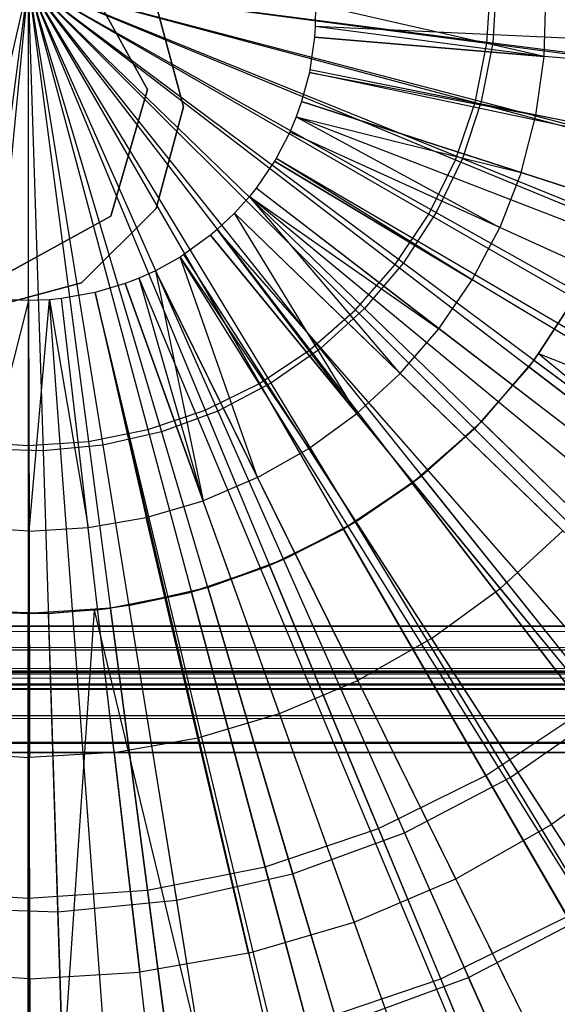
# Model space of a CAD drawing. Extents: x 0.2 to 40.1, y -6.7 to 6.7.
# Tile 462 of 516: x 35.095 to 35.431, y -3.985 to -3.371. Entities that reach past the tile are written whole.
import ezdxf

# ---------------------------------------------------------------- set-up
doc = ezdxf.new("R2010")
doc.units = 0
doc.header["$MEASUREMENT"] = 0
doc.layers.get('0').update_dxf_attribs({"color": 13, "linetype": 'CONTINUOUS'})

# ---------------------------------------------------------------- blocks, each defined once
blk = doc.blocks.new('SNOWBALL_XIV_PM3_STL')
at = {"color": 0}
for p, q in [((35.17509, -3.41457, 12.12876), (35.13546, -3.34261, 12.12876)), ((35.13546, -3.34261, 50.87138), (35.17509, -3.41457, 50.87138)), ((35.17509, -3.41457, 12.12876), (35.13546, -3.34261, 12.12876)), ((35.13546, -3.34261, 50.87138), (35.17509, -3.41457, 50.87138)), ((35.10075, -3.34793, 7.46605), (35.03578, -3.6326, 7.48417)), ((35.10075, -3.34793, 7.46605), (35.03578, -3.6326, 7.48417)), ((35.10075, -3.34793, 7.50542), (35.0631, -3.63391, 7.5373)), ((35.10075, -3.34793, 7.50542), (35.0631, -3.63391, 7.5373)), ((35.10075, -3.34793, 7.46605), (35.07271, -3.63857, 7.48417)), ((35.10075, -3.34793, 7.46605), (35.07271, -3.63857, 7.48417)), ((35.10075, -3.34793, 7.50542), (35.21114, -3.61442, 7.5373)), ((35.10075, -3.34793, 7.50542), (35.24498, -3.59773, 7.5373)), ((35.10075, -3.34793, 7.50542), (35.24498, -3.59773, 7.5373)), ((35.10075, -3.34793, 7.50542), (35.27635, -3.57677, 7.5373)), ((35.10075, -3.34793, 7.50542), (35.17541, -3.62655, 7.5373)), ((35.10075, -3.34793, 7.50542), (35.21114, -3.61442, 7.5373)), ((35.10075, -3.34793, 7.50542), (35.1384, -3.63391, 7.5373)), ((35.10075, -3.34793, 7.50542), (35.17541, -3.62655, 7.5373)), ((35.10075, -3.34793, 7.50542), (35.10075, -3.63637, 7.5373)), ((35.10075, -3.34793, 7.50542), (35.1384, -3.63391, 7.5373)), ((35.10075, -3.34793, 7.50542), (35.10075, -3.63637, 7.5373)), ((35.10075, -3.34793, 7.50542), (35.38673, -3.38558, 7.5373)), ((35.10075, -3.34793, 7.50542), (35.37937, -3.42258, 7.5373)), ((35.10075, -3.34793, 7.50542), (35.38673, -3.38558, 7.5373)), ((35.10075, -3.34793, 7.50542), (35.36724, -3.45831, 7.5373)), ((35.10075, -3.34793, 7.50542), (35.37937, -3.42258, 7.5373)), ((35.10075, -3.34793, 7.50542), (35.35056, -3.49215, 7.5373)), ((35.10075, -3.34793, 7.50542), (35.36724, -3.45831, 7.5373)), ((35.10075, -3.34793, 7.50542), (35.32959, -3.52352, 7.5373)), ((35.10075, -3.34793, 7.50542), (35.35056, -3.49215, 7.5373)), ((35.10075, -3.34793, 7.50542), (35.30472, -3.55189, 7.5373)), ((35.10075, -3.34793, 7.50542), (35.32959, -3.52352, 7.5373)), ((35.10075, -3.34793, 7.50542), (35.27635, -3.57677, 7.5373)), ((35.10075, -3.34793, 7.50542), (35.30472, -3.55189, 7.5373)), ((35.10075, -3.34793, 7.46605), (35.37141, -3.4575, 7.48417)), ((35.10075, -3.34793, 7.46605), (35.3832, -3.42199, 7.48417)), ((35.10075, -3.34793, 7.46605), (35.35517, -3.49121, 7.48417)), ((35.10075, -3.34793, 7.46605), (35.37141, -3.4575, 7.48417)), ((35.10075, -3.34793, 7.46605), (35.3832, -3.42199, 7.48417)), ((35.10075, -3.34793, 7.46605), (35.39035, -3.38527, 7.48417)), ((35.10075, -3.34793, 7.46605), (35.39035, -3.38527, 7.48417)), ((35.10075, -3.34793, 7.46605), (35.11011, -3.63977, 7.48417)), ((35.10075, -3.34793, 7.46605), (35.14735, -3.63618, 7.48417)), ((35.10075, -3.34793, 7.46605), (35.11011, -3.63977, 7.48417)), ((35.10075, -3.34793, 7.46605), (35.14735, -3.63618, 7.48417)), ((35.10075, -3.34793, 7.46605), (35.18383, -3.62785, 7.48417)), ((35.10075, -3.34793, 7.46605), (35.18383, -3.62785, 7.48417)), ((35.10075, -3.34793, 7.46605), (35.21895, -3.61493, 7.48417)), ((35.10075, -3.34793, 7.46605), (35.28281, -3.57622, 7.48417)), ((35.10075, -3.34793, 7.46605), (35.31051, -3.55106, 7.48417)), ((35.10075, -3.34793, 7.46605), (35.31051, -3.55106, 7.48417)), ((35.10075, -3.34793, 7.46605), (35.33476, -3.52257, 7.48417)), ((35.10075, -3.34793, 7.46605), (35.33476, -3.52257, 7.48417)), ((35.10075, -3.34793, 7.46605), (35.35517, -3.49121, 7.48417)), ((35.10075, -3.34793, 7.46605), (35.25212, -3.59762, 7.48417)), ((35.10075, -3.34793, 7.46605), (35.28281, -3.57622, 7.48417)), ((35.10075, -3.34793, 7.46605), (35.21895, -3.61493, 7.48417)), ((35.10075, -3.34793, 7.46605), (35.25212, -3.59762, 7.48417)), ((35.38673, -3.38558, 7.5373), (35.3892, -3.34793, 7.5373)), ((35.38673, -3.38558, 7.5373), (35.3892, -3.34793, 7.5373)), ((35.39275, -3.34793, 7.48417), (35.39035, -3.38527, 7.48417)), ((35.39275, -3.34793, 7.48417), (35.39035, -3.38527, 7.48417)), ((35.4225, -3.39399, 12.2347), (35.4235, -3.35714, 12.2347)), ((35.4225, -3.39399, 12.2347), (35.4235, -3.35714, 12.2347)), ((35.19749, -3.4252, 50.87138), (35.18051, -3.36181, 50.87138)), ((35.18051, -3.36181, 50.91075), (35.19749, -3.4252, 50.91075)), ((35.18051, -3.36181, 50.91075), (35.19749, -3.4252, 50.91075)), ((35.19749, -3.4252, 50.87138), (35.18051, -3.36181, 50.87138)), ((35.2798, -3.36149, 12.26116), (35.27969, -3.37526, 12.26116)), ((35.2798, -3.36149, 12.26116), (35.27969, -3.37526, 12.26116)), ((35.4225, -3.39399, 12.2347), (35.2798, -3.36149, 12.26116)), ((35.4225, -3.39399, 12.2347), (35.2798, -3.36149, 12.26116)), ((35.27969, -3.37526, 12.26116), (35.27926, -3.38193, 12.26116)), ((35.27969, -3.37526, 12.26116), (35.27926, -3.38193, 12.26116)), ((35.4225, -3.39399, 12.2347), (35.27969, -3.37526, 12.26116)), ((35.4225, -3.39399, 12.2347), (35.27969, -3.37526, 12.26116)), ((35.98561, -3.4082, 12.04462), (35.27969, -3.37526, 12.26116)), ((35.98561, -3.4082, 12.04462), (35.27969, -3.37526, 12.26116)), ((35.27926, -3.38193, 12.26116), (35.27638, -3.40218, 12.26116)), ((35.27926, -3.38193, 12.26116), (35.27638, -3.40218, 12.26116)), ((35.27926, -3.38193, 12.26116), (35.4225, -3.39399, 12.2347)), ((35.27926, -3.38193, 12.26116), (35.4225, -3.39399, 12.2347)), ((35.98346, -3.44121, 12.04462), (35.27926, -3.38193, 12.26116)), ((35.98346, -3.44121, 12.04462), (35.27926, -3.38193, 12.26116)), ((35.37937, -3.42258, 7.5373), (35.38673, -3.38558, 7.5373)), ((35.37937, -3.42258, 7.5373), (35.38673, -3.38558, 7.5373)), ((35.39035, -3.38527, 7.48417), (35.3832, -3.42199, 7.48417)), ((35.39035, -3.38527, 7.48417), (35.3832, -3.42199, 7.48417)), ((35.38673, -3.38558, 7.5373), (35.66654, -3.42241, 7.6049)), ((35.38673, -3.38558, 7.5373), (35.66654, -3.42241, 7.6049)), ((35.39035, -3.38527, 7.48417), (35.67551, -3.42203, 7.53824)), ((35.39035, -3.38527, 7.48417), (35.67551, -3.42203, 7.53824)), ((35.41732, -3.43049, 12.2347), (35.4225, -3.39399, 12.2347)), ((35.41732, -3.43049, 12.2347), (35.4225, -3.39399, 12.2347)), ((35.56307, -3.40582, 12.20049), (35.4225, -3.39399, 12.2347)), ((35.56307, -3.40582, 12.20049), (35.4225, -3.39399, 12.2347)), ((35.27603, -3.40385, 12.26116), (35.27121, -3.42197, 12.26116)), ((35.27603, -3.40385, 12.26116), (35.27121, -3.42197, 12.26116)), ((35.27638, -3.40218, 12.26116), (35.27603, -3.40385, 12.26116)), ((35.27638, -3.40218, 12.26116), (35.27603, -3.40385, 12.26116)), ((35.27603, -3.40385, 12.26116), (35.41732, -3.43049, 12.2347)), ((35.27603, -3.40385, 12.26116), (35.41732, -3.43049, 12.2347)), ((35.96753, -3.54961, 12.04462), (35.27603, -3.40385, 12.26116)), ((35.96753, -3.54961, 12.04462), (35.27603, -3.40385, 12.26116)), ((35.41732, -3.43049, 12.2347), (35.27638, -3.40218, 12.26116)), ((35.41732, -3.43049, 12.2347), (35.27638, -3.40218, 12.26116)), ((35.96923, -3.54135, 12.04462), (35.27638, -3.40218, 12.26116)), ((35.96923, -3.54135, 12.04462), (35.27638, -3.40218, 12.26116)), ((35.15223, -3.49348, 12.12876), (35.17509, -3.41457, 12.12876)), ((35.17509, -3.41457, 50.87138), (35.15223, -3.49348, 50.87138)), ((35.15223, -3.49348, 12.12876), (35.17509, -3.41457, 12.12876)), ((35.17509, -3.41457, 50.87138), (35.15223, -3.49348, 50.87138)), ((35.17509, -3.41457, 50.87138), (35.17509, -3.41457, 12.12876)), ((35.17509, -3.41457, 50.87138), (35.17509, -3.41457, 12.12876)), ((35.18051, -3.48858, 50.87138), (35.19749, -3.4252, 50.87138)), ((35.19749, -3.4252, 50.91075), (35.18051, -3.48858, 50.91075)), ((35.19749, -3.4252, 50.91075), (35.18051, -3.48858, 50.91075)), ((35.18051, -3.48858, 50.87138), (35.19749, -3.4252, 50.87138)), ((35.19749, -3.4252, 50.87138), (35.19749, -3.4252, 50.91075)), ((35.19749, -3.4252, 50.87138), (35.19749, -3.4252, 50.91075)), ((35.27121, -3.42197, 12.26116), (35.26784, -3.43149, 12.26116)), ((35.27121, -3.42197, 12.26116), (35.26784, -3.43149, 12.26116)), ((35.27121, -3.42197, 12.26116), (35.40801, -3.46616, 12.2347)), ((35.27121, -3.42197, 12.26116), (35.40801, -3.46616, 12.2347)), ((35.94369, -3.63921, 12.04462), (35.27121, -3.42197, 12.26116)), ((35.94369, -3.63921, 12.04462), (35.27121, -3.42197, 12.26116)), ((35.36724, -3.45831, 7.5373), (35.37937, -3.42258, 7.5373)), ((35.36724, -3.45831, 7.5373), (35.37937, -3.42258, 7.5373)), ((35.3832, -3.42199, 7.48417), (35.37141, -3.4575, 7.48417)), ((35.3832, -3.42199, 7.48417), (35.37141, -3.4575, 7.48417)), ((35.37937, -3.42258, 7.5373), (35.65198, -3.49563, 7.6049)), ((35.37937, -3.42258, 7.5373), (35.65198, -3.49563, 7.6049)), ((35.3832, -3.42199, 7.48417), (35.66131, -3.49492, 7.53824)), ((35.3832, -3.42199, 7.48417), (35.66131, -3.49492, 7.53824)), ((35.26784, -3.43149, 12.26116), (35.26382, -3.44104, 12.26116)), ((35.26784, -3.43149, 12.26116), (35.26382, -3.44104, 12.26116)), ((35.26784, -3.43149, 12.26116), (35.40801, -3.46616, 12.2347)), ((35.26784, -3.43149, 12.26116), (35.40801, -3.46616, 12.2347)), ((35.26784, -3.43149, 12.26116), (35.39469, -3.50054, 12.2347)), ((35.26784, -3.43149, 12.26116), (35.39469, -3.50054, 12.2347)), ((35.927, -3.68629, 12.04462), (35.26784, -3.43149, 12.26116)), ((35.927, -3.68629, 12.04462), (35.26784, -3.43149, 12.26116)), ((35.40801, -3.46616, 12.2347), (35.41732, -3.43049, 12.2347)), ((35.40801, -3.46616, 12.2347), (35.41732, -3.43049, 12.2347)), ((35.55562, -3.45827, 12.20049), (35.41732, -3.43049, 12.2347)), ((35.55562, -3.45827, 12.20049), (35.41732, -3.43049, 12.2347)), ((35.26382, -3.44104, 12.26116), (35.25531, -3.45746, 12.26116)), ((35.26382, -3.44104, 12.26116), (35.25531, -3.45746, 12.26116)), ((35.39469, -3.50054, 12.2347), (35.26382, -3.44104, 12.26116)), ((35.39469, -3.50054, 12.2347), (35.26382, -3.44104, 12.26116)), ((35.90715, -3.73353, 12.04462), (35.26382, -3.44104, 12.26116)), ((35.90715, -3.73353, 12.04462), (35.26382, -3.44104, 12.26116)), ((35.25431, -3.45915, 12.26116), (35.24279, -3.47605, 12.26116)), ((35.25431, -3.45915, 12.26116), (35.24279, -3.47605, 12.26116)), ((35.25531, -3.45746, 12.26116), (35.25431, -3.45915, 12.26116)), ((35.25531, -3.45746, 12.26116), (35.25431, -3.45915, 12.26116)), ((35.25431, -3.45915, 12.26116), (35.37754, -3.53318, 12.2347)), ((35.25431, -3.45915, 12.26116), (35.37754, -3.53318, 12.2347)), ((35.8601, -3.82306, 12.04462), (35.25431, -3.45915, 12.26116)), ((35.8601, -3.82306, 12.04462), (35.25431, -3.45915, 12.26116)), ((35.37754, -3.53318, 12.2347), (35.25531, -3.45746, 12.26116)), ((35.37754, -3.53318, 12.2347), (35.25531, -3.45746, 12.26116)), ((35.86507, -3.81469, 12.04462), (35.25531, -3.45746, 12.26116)), ((35.86507, -3.81469, 12.04462), (35.25531, -3.45746, 12.26116)), ((35.35056, -3.49215, 7.5373), (35.36724, -3.45831, 7.5373)), ((35.35056, -3.49215, 7.5373), (35.36724, -3.45831, 7.5373)), ((35.37141, -3.4575, 7.48417), (35.35517, -3.49121, 7.48417)), ((35.37141, -3.4575, 7.48417), (35.35517, -3.49121, 7.48417)), ((35.36724, -3.45831, 7.5373), (35.62798, -3.56631, 7.6049)), ((35.36724, -3.45831, 7.5373), (35.62798, -3.56631, 7.6049)), ((35.37141, -3.4575, 7.48417), (35.63791, -3.5654, 7.53824)), ((35.37141, -3.4575, 7.48417), (35.63791, -3.5654, 7.53824)), ((35.40801, -3.46616, 12.2347), (35.39469, -3.50054, 12.2347)), ((35.40801, -3.46616, 12.2347), (35.39469, -3.50054, 12.2347)), ((35.40801, -3.46616, 12.2347), (35.54224, -3.50953, 12.20049)), ((35.40801, -3.46616, 12.2347), (35.54224, -3.50953, 12.20049)), ((35.24279, -3.47605, 12.26116), (35.23879, -3.48108, 12.26116)), ((35.24279, -3.47605, 12.26116), (35.23879, -3.48108, 12.26116)), ((35.35678, -3.56364, 12.2347), (35.24279, -3.47605, 12.26116)), ((35.35678, -3.56364, 12.2347), (35.24279, -3.47605, 12.26116)), ((35.80316, -3.90664, 12.04462), (35.24279, -3.47605, 12.26116)), ((35.80316, -3.90664, 12.04462), (35.24279, -3.47605, 12.26116)), ((35.23879, -3.48108, 12.26116), (35.22942, -3.49153, 12.26116)), ((35.23879, -3.48108, 12.26116), (35.22942, -3.49153, 12.26116)), ((35.33269, -3.59155, 12.2347), (35.23879, -3.48108, 12.26116)), ((35.23879, -3.48108, 12.26116), (35.35678, -3.56364, 12.2347)), ((35.33269, -3.59155, 12.2347), (35.23879, -3.48108, 12.26116)), ((35.23879, -3.48108, 12.26116), (35.35678, -3.56364, 12.2347)), ((35.78334, -3.9315, 12.04462), (35.23879, -3.48108, 12.26116)), ((35.78334, -3.9315, 12.04462), (35.23879, -3.48108, 12.26116)), ((35.1341, -3.53498, 50.87138), (35.18051, -3.48858, 50.87138)), ((35.18051, -3.48858, 50.91075), (35.1341, -3.53498, 50.91075)), ((35.18051, -3.48858, 50.91075), (35.1341, -3.53498, 50.91075)), ((35.1341, -3.53498, 50.87138), (35.18051, -3.48858, 50.87138)), ((35.18051, -3.48858, 50.91075), (35.18051, -3.48858, 50.87138)), ((35.18051, -3.48858, 50.91075), (35.18051, -3.48858, 50.87138)), ((35.22942, -3.49153, 12.26116), (35.21868, -3.50174, 12.26116)), ((35.22942, -3.49153, 12.26116), (35.21868, -3.50174, 12.26116)), ((35.22942, -3.49153, 12.26116), (35.33269, -3.59155, 12.2347)), ((35.30557, -3.61652, 12.2347), (35.22942, -3.49153, 12.26116)), ((35.30557, -3.61652, 12.2347), (35.22942, -3.49153, 12.26116)), ((35.22942, -3.49153, 12.26116), (35.33269, -3.59155, 12.2347)), ((35.73705, -3.98319, 12.04462), (35.22942, -3.49153, 12.26116)), ((35.73705, -3.98319, 12.04462), (35.22942, -3.49153, 12.26116)), ((35.32959, -3.52352, 7.5373), (35.35056, -3.49215, 7.5373)), ((35.32959, -3.52352, 7.5373), (35.35056, -3.49215, 7.5373)), ((35.35517, -3.49121, 7.48417), (35.33476, -3.52257, 7.48417)), ((35.35517, -3.49121, 7.48417), (35.33476, -3.52257, 7.48417)), ((35.35056, -3.49215, 7.5373), (35.59497, -3.63326, 7.6049)), ((35.35056, -3.49215, 7.5373), (35.59497, -3.63326, 7.6049)), ((35.35517, -3.49121, 7.48417), (35.60569, -3.6323, 7.53824)), ((35.35517, -3.49121, 7.48417), (35.60569, -3.6323, 7.53824)), ((35.08026, -3.53311, 12.12876), (35.15223, -3.49348, 12.12876)), ((35.15223, -3.49348, 50.87138), (35.08026, -3.53311, 50.87138)), ((35.08026, -3.53311, 12.12876), (35.15223, -3.49348, 12.12876)), ((35.15223, -3.49348, 50.87138), (35.08026, -3.53311, 50.87138)), ((35.15223, -3.49348, 50.87138), (35.15223, -3.49348, 12.12876)), ((35.15223, -3.49348, 50.87138), (35.15223, -3.49348, 12.12876)), ((35.21868, -3.50174, 12.26116), (35.21438, -3.50539, 12.26116)), ((35.21868, -3.50174, 12.26116), (35.21438, -3.50539, 12.26116)), ((35.30557, -3.61652, 12.2347), (35.21868, -3.50174, 12.26116)), ((35.30557, -3.61652, 12.2347), (35.21868, -3.50174, 12.26116)), ((35.68393, -4.03368, 12.04462), (35.21868, -3.50174, 12.26116)), ((35.68393, -4.03368, 12.04462), (35.21868, -3.50174, 12.26116)), ((35.37754, -3.53318, 12.2347), (35.39469, -3.50054, 12.2347)), ((35.37754, -3.53318, 12.2347), (35.39469, -3.50054, 12.2347)), ((35.5231, -3.55892, 12.20049), (35.39469, -3.50054, 12.2347)), ((35.5231, -3.55892, 12.20049), (35.39469, -3.50054, 12.2347)), ((35.21438, -3.50539, 12.26116), (35.19785, -3.51744, 12.26116)), ((35.21438, -3.50539, 12.26116), (35.19785, -3.51744, 12.26116)), ((35.21438, -3.50539, 12.26116), (35.30557, -3.61652, 12.2347)), ((35.21438, -3.50539, 12.26116), (35.30557, -3.61652, 12.2347)), ((35.66265, -4.05171, 12.04462), (35.21438, -3.50539, 12.26116)), ((35.66265, -4.05171, 12.04462), (35.21438, -3.50539, 12.26116)), ((35.19785, -3.51744, 12.26116), (35.19553, -3.51891, 12.26116)), ((35.19785, -3.51744, 12.26116), (35.19553, -3.51891, 12.26116)), ((35.27578, -3.63824, 12.2347), (35.19785, -3.51744, 12.26116)), ((35.27578, -3.63824, 12.2347), (35.19785, -3.51744, 12.26116)), ((35.58093, -4.1113, 12.04462), (35.19785, -3.51744, 12.26116)), ((35.58093, -4.1113, 12.04462), (35.19785, -3.51744, 12.26116)), ((35.19553, -3.51891, 12.26116), (35.18006, -3.52752, 12.26116)), ((35.19553, -3.51891, 12.26116), (35.18006, -3.52752, 12.26116)), ((35.24371, -3.65642, 12.2347), (35.19553, -3.51891, 12.26116)), ((35.19553, -3.51891, 12.26116), (35.27578, -3.63824, 12.2347)), ((35.24371, -3.65642, 12.2347), (35.19553, -3.51891, 12.26116)), ((35.19553, -3.51891, 12.26116), (35.27578, -3.63824, 12.2347)), ((35.56942, -4.11859, 12.04462), (35.19553, -3.51891, 12.26116)), ((35.56942, -4.11859, 12.04462), (35.19553, -3.51891, 12.26116)), ((35.30472, -3.55189, 7.5373), (35.32959, -3.52352, 7.5373)), ((35.30472, -3.55189, 7.5373), (35.32959, -3.52352, 7.5373)), ((35.33476, -3.52257, 7.48417), (35.31051, -3.55106, 7.48417)), ((35.33476, -3.52257, 7.48417), (35.31051, -3.55106, 7.48417)), ((35.32959, -3.52352, 7.5373), (35.5535, -3.69533, 7.6049)), ((35.32959, -3.52352, 7.5373), (35.5535, -3.69533, 7.6049)), ((35.33476, -3.52257, 7.48417), (35.56518, -3.69454, 7.53824)), ((35.33476, -3.52257, 7.48417), (35.56518, -3.69454, 7.53824)), ((35.18006, -3.52752, 12.26116), (35.16992, -3.53215, 12.26116)), ((35.18006, -3.52752, 12.26116), (35.16992, -3.53215, 12.26116)), ((35.18006, -3.52752, 12.26116), (35.24371, -3.65642, 12.2347)), ((35.18006, -3.52752, 12.26116), (35.24371, -3.65642, 12.2347)), ((35.18006, -3.52752, 12.26116), (35.20977, -3.67083, 12.2347)), ((35.18006, -3.52752, 12.26116), (35.20977, -3.67083, 12.2347)), ((35.49294, -4.16118, 12.04462), (35.18006, -3.52752, 12.26116)), ((35.49294, -4.16118, 12.04462), (35.18006, -3.52752, 12.26116)), ((35.07072, -3.55197, 50.87138), (35.1341, -3.53498, 50.87138)), ((35.1341, -3.53498, 50.91075), (35.07072, -3.55197, 50.91075)), ((35.1341, -3.53498, 50.91075), (35.07072, -3.55197, 50.91075)), ((35.07072, -3.55197, 50.87138), (35.1341, -3.53498, 50.87138)), ((35.1341, -3.53498, 50.91075), (35.1341, -3.53498, 50.87138)), ((35.1341, -3.53498, 50.91075), (35.1341, -3.53498, 50.87138)), ((35.16124, -3.53552, 12.26116), (35.14251, -3.5411, 12.26116)), ((35.16124, -3.53552, 12.26116), (35.14251, -3.5411, 12.26116)), ((35.16992, -3.53215, 12.26116), (35.16124, -3.53552, 12.26116)), ((35.16992, -3.53215, 12.26116), (35.16124, -3.53552, 12.26116)), ((35.16124, -3.53552, 12.26116), (35.20977, -3.67083, 12.2347)), ((35.16124, -3.53552, 12.26116), (35.20977, -3.67083, 12.2347)), ((35.39985, -4.20071, 12.04462), (35.16124, -3.53552, 12.26116)), ((35.39985, -4.20071, 12.04462), (35.16124, -3.53552, 12.26116)), ((35.20977, -3.67083, 12.2347), (35.16992, -3.53215, 12.26116)), ((35.20977, -3.67083, 12.2347), (35.16992, -3.53215, 12.26116)), ((35.44277, -4.18404, 12.04462), (35.16992, -3.53215, 12.26116)), ((35.44277, -4.18404, 12.04462), (35.16992, -3.53215, 12.26116)), ((35.35678, -3.56364, 12.2347), (35.37754, -3.53318, 12.2347)), ((35.35678, -3.56364, 12.2347), (35.37754, -3.53318, 12.2347)), ((35.49846, -3.60582, 12.20049), (35.37754, -3.53318, 12.2347)), ((35.49846, -3.60582, 12.20049), (35.37754, -3.53318, 12.2347)), ((35.14251, -3.5411, 12.26116), (35.12147, -3.54484, 12.26116)), ((35.14251, -3.5411, 12.26116), (35.12147, -3.54484, 12.26116)), ((35.14251, -3.5411, 12.26116), (35.17442, -3.68128, 12.2347)), ((35.14251, -3.5411, 12.26116), (35.17442, -3.68128, 12.2347)), ((35.30727, -4.22832, 12.04462), (35.14251, -3.5411, 12.26116)), ((35.30727, -4.22832, 12.04462), (35.14251, -3.5411, 12.26116)), ((35.30285, -4.22937, 12.04462), (35.14251, -3.5411, 12.26116)), ((35.30285, -4.22937, 12.04462), (35.14251, -3.5411, 12.26116)), ((35.44349, -3.54095, 12.15748), (35.41599, -3.58319, 12.15748)), ((35.44349, -3.54095, 12.15748), (35.41599, -3.58319, 12.15748)), ((35.10105, -3.54604, 12.26116), (35.06449, -3.68775, 12.2347)), ((35.10105, -3.54604, 12.26116), (35.06449, -3.68775, 12.2347)), ((35.10105, -3.54604, 12.26116), (35.0852, -3.54536, 12.26116)), ((35.10105, -3.54604, 12.26116), (35.0852, -3.54536, 12.26116)), ((35.11403, -3.54555, 12.26116), (35.10105, -3.54604, 12.26116)), ((35.11403, -3.54555, 12.26116), (35.10105, -3.54604, 12.26116)), ((35.10105, -3.54604, 12.26116), (35.1013, -3.68979, 12.2347)), ((35.10105, -3.54604, 12.26116), (35.1013, -3.68979, 12.2347)), ((35.10225, -4.25273, 12.04462), (35.10105, -3.54604, 12.26116)), ((35.10225, -4.25273, 12.04462), (35.10105, -3.54604, 12.26116)), ((35.1013, -3.68979, 12.2347), (35.11403, -3.54555, 12.26116)), ((35.1013, -3.68979, 12.2347), (35.11403, -3.54555, 12.26116)), ((35.12147, -3.54484, 12.26116), (35.11403, -3.54555, 12.26116)), ((35.12147, -3.54484, 12.26116), (35.11403, -3.54555, 12.26116)), ((35.11403, -3.54555, 12.26116), (35.1381, -3.68763, 12.2347)), ((35.11403, -3.54555, 12.26116), (35.1381, -3.68763, 12.2347)), ((35.16641, -4.25029, 12.04462), (35.11403, -3.54555, 12.26116)), ((35.16641, -4.25029, 12.04462), (35.11403, -3.54555, 12.26116)), ((35.1381, -3.68763, 12.2347), (35.12147, -3.54484, 12.26116)), ((35.1381, -3.68763, 12.2347), (35.12147, -3.54484, 12.26116)), ((35.20322, -4.24679, 12.04462), (35.12147, -3.54484, 12.26116)), ((35.20322, -4.24679, 12.04462), (35.12147, -3.54484, 12.26116)), ((35.44141, -3.5446, 12.09317), (35.41898, -3.57913, 12.09317)), ((35.44141, -3.5446, 12.09317), (35.41898, -3.57913, 12.09317)), ((35.27635, -3.57677, 7.5373), (35.30472, -3.55189, 7.5373)), ((35.27635, -3.57677, 7.5373), (35.30472, -3.55189, 7.5373)), ((35.31051, -3.55106, 7.48417), (35.28281, -3.57622, 7.48417)), ((35.31051, -3.55106, 7.48417), (35.28281, -3.57622, 7.48417)), ((35.30472, -3.55189, 7.5373), (35.50428, -3.75145, 7.6049)), ((35.30472, -3.55189, 7.5373), (35.50428, -3.75145, 7.6049)), ((35.31051, -3.55106, 7.48417), (35.51704, -3.75108, 7.53824)), ((35.31051, -3.55106, 7.48417), (35.51704, -3.75108, 7.53824)), ((35.33269, -3.59155, 12.2347), (35.35678, -3.56364, 12.2347)), ((35.33269, -3.59155, 12.2347), (35.35678, -3.56364, 12.2347)), ((35.46864, -3.64959, 12.20049), (35.35678, -3.56364, 12.2347)), ((35.46864, -3.64959, 12.20049), (35.35678, -3.56364, 12.2347)), ((35.24498, -3.59773, 7.5373), (35.27635, -3.57677, 7.5373)), ((35.24498, -3.59773, 7.5373), (35.27635, -3.57677, 7.5373)), ((35.28281, -3.57622, 7.48417), (35.25212, -3.59762, 7.48417)), ((35.28281, -3.57622, 7.48417), (35.25212, -3.59762, 7.48417)), ((35.27635, -3.57677, 7.5373), (35.44815, -3.80067, 7.6049)), ((35.27635, -3.57677, 7.5373), (35.44815, -3.80067, 7.6049)), ((35.28281, -3.57622, 7.48417), (35.46207, -3.80101, 7.53824)), ((35.28281, -3.57622, 7.48417), (35.46207, -3.80101, 7.53824)), ((35.41599, -3.58319, 12.15748), (35.38332, -3.62157, 12.15748)), ((35.41599, -3.58319, 12.15748), (35.38332, -3.62157, 12.15748)), ((35.41898, -3.57913, 12.09317), (35.41282, -3.58738, 12.09317)), ((35.41898, -3.57913, 12.09317), (35.41282, -3.58738, 12.09317)), ((35.41599, -3.58319, 12.15748), (35.41282, -3.58738, 12.09317)), ((35.41599, -3.58319, 12.15748), (35.41282, -3.58738, 12.09317)), ((35.41599, -3.58319, 12.15748), (35.41898, -3.57913, 12.09317)), ((35.41599, -3.58319, 12.15748), (35.41898, -3.57913, 12.09317)), ((35.41599, -3.58319, 12.15748), (35.64431, -3.7536, 12.09099)), ((35.41599, -3.58319, 12.15748), (35.64431, -3.7536, 12.09099)), ((35.41898, -3.57913, 12.09317), (35.63402, -3.75711, 12.01265)), ((35.41898, -3.57913, 12.09317), (35.68286, -3.68401, 12.01265)), ((35.41898, -3.57913, 12.09317), (35.63402, -3.75711, 12.01265)), ((35.41898, -3.57913, 12.09317), (35.68286, -3.68401, 12.01265)), ((35.41282, -3.58738, 12.09317), (35.37889, -3.62607, 12.09317)), ((35.41282, -3.58738, 12.09317), (35.37889, -3.62607, 12.09317)), ((35.38332, -3.62157, 12.15748), (35.41282, -3.58738, 12.09317)), ((35.38332, -3.62157, 12.15748), (35.41282, -3.58738, 12.09317)), ((35.63402, -3.75711, 12.01265), (35.41282, -3.58738, 12.09317)), ((35.63402, -3.75711, 12.01265), (35.41282, -3.58738, 12.09317)), ((35.30557, -3.61652, 12.2347), (35.33269, -3.59155, 12.2347)), ((35.30557, -3.61652, 12.2347), (35.33269, -3.59155, 12.2347)), ((35.43402, -3.68969, 12.20049), (35.33269, -3.59155, 12.2347)), ((35.43402, -3.68969, 12.20049), (35.33269, -3.59155, 12.2347)), ((35.21114, -3.61442, 7.5373), (35.24498, -3.59773, 7.5373)), ((35.21114, -3.61442, 7.5373), (35.24498, -3.59773, 7.5373)), ((35.25212, -3.59762, 7.48417), (35.21895, -3.61493, 7.48417)), ((35.25212, -3.59762, 7.48417), (35.21895, -3.61493, 7.48417)), ((35.24498, -3.59773, 7.5373), (35.38609, -3.84214, 7.6049)), ((35.24498, -3.59773, 7.5373), (35.38609, -3.84214, 7.6049)), ((35.25212, -3.59762, 7.48417), (35.40117, -3.84349, 7.53824)), ((35.25212, -3.59762, 7.48417), (35.40117, -3.84349, 7.53824)), ((35.17541, -3.62655, 7.5373), (35.21114, -3.61442, 7.5373)), ((35.17541, -3.62655, 7.5373), (35.21114, -3.61442, 7.5373)), ((35.21895, -3.61493, 7.48417), (35.18383, -3.62785, 7.48417)), ((35.21895, -3.61493, 7.48417), (35.18383, -3.62785, 7.48417)), ((35.21114, -3.61442, 7.5373), (35.31914, -3.87516, 7.6049)), ((35.21114, -3.61442, 7.5373), (35.31914, -3.87516, 7.6049)), ((35.21895, -3.61493, 7.48417), (35.33533, -3.87784, 7.53824)), ((35.21895, -3.61493, 7.48417), (35.33533, -3.87784, 7.53824)), ((35.27578, -3.63824, 12.2347), (35.30557, -3.61652, 12.2347)), ((35.27578, -3.63824, 12.2347), (35.30557, -3.61652, 12.2347)), ((35.39505, -3.72557, 12.20049), (35.30557, -3.61652, 12.2347)), ((35.39505, -3.72557, 12.20049), (35.30557, -3.61652, 12.2347)), ((35.38332, -3.62157, 12.15748), (35.346, -3.65546, 12.15748)), ((35.38332, -3.62157, 12.15748), (35.346, -3.65546, 12.15748)), ((35.38332, -3.62157, 12.15748), (35.37889, -3.62607, 12.09317)), ((35.38332, -3.62157, 12.15748), (35.37889, -3.62607, 12.09317)), ((35.38332, -3.62157, 12.15748), (35.58798, -3.81978, 12.09099)), ((35.38332, -3.62157, 12.15748), (35.58798, -3.81978, 12.09099)), ((35.1384, -3.63391, 7.5373), (35.17541, -3.62655, 7.5373)), ((35.1384, -3.63391, 7.5373), (35.17541, -3.62655, 7.5373)), ((35.18383, -3.62785, 7.48417), (35.14735, -3.63618, 7.48417)), ((35.18383, -3.62785, 7.48417), (35.14735, -3.63618, 7.48417)), ((35.17541, -3.62655, 7.5373), (35.24845, -3.89915, 7.6049)), ((35.17541, -3.62655, 7.5373), (35.24845, -3.89915, 7.6049)), ((35.18383, -3.62785, 7.48417), (35.26564, -3.90349, 7.53824)), ((35.18383, -3.62785, 7.48417), (35.26564, -3.90349, 7.53824)), ((35.37889, -3.62607, 12.09317), (35.34021, -3.65999, 12.09317)), ((35.37889, -3.62607, 12.09317), (35.34021, -3.65999, 12.09317)), ((35.346, -3.65546, 12.15748), (35.37889, -3.62607, 12.09317)), ((35.346, -3.65546, 12.15748), (35.37889, -3.62607, 12.09317)), ((35.57604, -3.82322, 12.01265), (35.37889, -3.62607, 12.09317)), ((35.57604, -3.82322, 12.01265), (35.37889, -3.62607, 12.09317)), ((35.0631, -3.63391, 7.5373), (35.10075, -3.63637, 7.5373)), ((35.0631, -3.63391, 7.5373), (35.10075, -3.63637, 7.5373)), ((35.10075, -3.63637, 7.5373), (35.1384, -3.63391, 7.5373)), ((35.10075, -3.63637, 7.5373), (35.1384, -3.63391, 7.5373)), ((35.1384, -3.63391, 7.5373), (35.17524, -3.91371, 7.6049)), ((35.1384, -3.63391, 7.5373), (35.17524, -3.91371, 7.6049)), ((35.11011, -3.63977, 7.48417), (35.07271, -3.63857, 7.48417)), ((35.11011, -3.63977, 7.48417), (35.07271, -3.63857, 7.48417)), ((35.10075, -3.63637, 7.5373), (35.10075, -3.9186, 7.6049)), ((35.10075, -3.63637, 7.5373), (35.10075, -3.9186, 7.6049)), ((35.14735, -3.63618, 7.48417), (35.11011, -3.63977, 7.48417)), ((35.14735, -3.63618, 7.48417), (35.11011, -3.63977, 7.48417)), ((35.11011, -3.63977, 7.48417), (35.11933, -3.92714, 7.53824)), ((35.11011, -3.63977, 7.48417), (35.11933, -3.92714, 7.53824)), ((35.14735, -3.63618, 7.48417), (35.19324, -3.92001, 7.53824)), ((35.14735, -3.63618, 7.48417), (35.19324, -3.92001, 7.53824)), ((35.24371, -3.65642, 12.2347), (35.27578, -3.63824, 12.2347)), ((35.24371, -3.65642, 12.2347), (35.27578, -3.63824, 12.2347)), ((35.35224, -3.75678, 12.20049), (35.27578, -3.63824, 12.2347)), ((35.35224, -3.75678, 12.20049), (35.27578, -3.63824, 12.2347)), ((35.24371, -3.65642, 12.2347), (35.20977, -3.67083, 12.2347)), ((35.24371, -3.65642, 12.2347), (35.20977, -3.67083, 12.2347)), ((35.24371, -3.65642, 12.2347), (35.30616, -3.78291, 12.20049)), ((35.24371, -3.65642, 12.2347), (35.30616, -3.78291, 12.20049)), ((35.346, -3.65546, 12.15748), (35.30466, -3.6843, 12.15748)), ((35.346, -3.65546, 12.15748), (35.30466, -3.6843, 12.15748)), ((35.346, -3.65546, 12.15748), (35.34021, -3.65999, 12.09317)), ((35.346, -3.65546, 12.15748), (35.34021, -3.65999, 12.09317)), ((35.346, -3.65546, 12.15748), (35.52364, -3.87821, 12.09099)), ((35.346, -3.65546, 12.15748), (35.52364, -3.87821, 12.09099)), ((35.34021, -3.65999, 12.09317), (35.29743, -3.68858, 12.09317)), ((35.34021, -3.65999, 12.09317), (35.29743, -3.68858, 12.09317)), ((35.30466, -3.6843, 12.15748), (35.34021, -3.65999, 12.09317)), ((35.30466, -3.6843, 12.15748), (35.34021, -3.65999, 12.09317)), ((35.50994, -3.88119, 12.01265), (35.34021, -3.65999, 12.09317)), ((35.50994, -3.88119, 12.01265), (35.34021, -3.65999, 12.09317)), ((35.17442, -3.68128, 12.2347), (35.20977, -3.67083, 12.2347)), ((35.17442, -3.68128, 12.2347), (35.20977, -3.67083, 12.2347)), ((35.2574, -3.80361, 12.20049), (35.20977, -3.67083, 12.2347)), ((35.2574, -3.80361, 12.20049), (35.20977, -3.67083, 12.2347)), ((35.1381, -3.68763, 12.2347), (35.17442, -3.68128, 12.2347)), ((35.1381, -3.68763, 12.2347), (35.17442, -3.68128, 12.2347)), ((35.2066, -3.81862, 12.20049), (35.17442, -3.68128, 12.2347)), ((35.2066, -3.81862, 12.20049), (35.17442, -3.68128, 12.2347)), ((35.1013, -3.68979, 12.2347), (35.06449, -3.68775, 12.2347)), ((35.1013, -3.68979, 12.2347), (35.06449, -3.68775, 12.2347)), ((35.1013, -3.68979, 12.2347), (35.1381, -3.68763, 12.2347)), ((35.1013, -3.68979, 12.2347), (35.1381, -3.68763, 12.2347)), ((35.15442, -3.82774, 12.20049), (35.1381, -3.68763, 12.2347)), ((35.15442, -3.82774, 12.20049), (35.1381, -3.68763, 12.2347)), ((35.29743, -3.68858, 12.09317), (35.25128, -3.71134, 12.09317)), ((35.29743, -3.68858, 12.09317), (35.25128, -3.71134, 12.09317)), ((35.30466, -3.6843, 12.15748), (35.25997, -3.70761, 12.15748)), ((35.30466, -3.6843, 12.15748), (35.25997, -3.70761, 12.15748)), ((35.25997, -3.70761, 12.15748), (35.29743, -3.68858, 12.09317)), ((35.25997, -3.70761, 12.15748), (35.29743, -3.68858, 12.09317)), ((35.30466, -3.6843, 12.15748), (35.29743, -3.68858, 12.09317)), ((35.30466, -3.6843, 12.15748), (35.29743, -3.68858, 12.09317)), ((35.43683, -3.93004, 12.01265), (35.29743, -3.68858, 12.09317)), ((35.43683, -3.93004, 12.01265), (35.29743, -3.68858, 12.09317)), ((35.30466, -3.6843, 12.15748), (35.45235, -3.92793, 12.09099)), ((35.30466, -3.6843, 12.15748), (35.45235, -3.92793, 12.09099)), ((35.1013, -3.68979, 12.2347), (35.10154, -3.83086, 12.20049)), ((35.1013, -3.68979, 12.2347), (35.10154, -3.83086, 12.20049)), ((35.39505, -3.72557, 12.20049), (35.43402, -3.68969, 12.20049)), ((35.39505, -3.72557, 12.20049), (35.43402, -3.68969, 12.20049)), ((35.25997, -3.70761, 12.15748), (35.21267, -3.72502, 12.15748)), ((35.25997, -3.70761, 12.15748), (35.21267, -3.72502, 12.15748)), ((35.25997, -3.70761, 12.15748), (35.25128, -3.71134, 12.09317)), ((35.25997, -3.70761, 12.15748), (35.25128, -3.71134, 12.09317)), ((35.25997, -3.70761, 12.15748), (35.3753, -3.96813, 12.09099)), ((35.25997, -3.70761, 12.15748), (35.3753, -3.96813, 12.09099)), ((35.25128, -3.71134, 12.09317), (35.20256, -3.72788, 12.09317)), ((35.25128, -3.71134, 12.09317), (35.20256, -3.72788, 12.09317)), ((35.21267, -3.72502, 12.15748), (35.25128, -3.71134, 12.09317)), ((35.21267, -3.72502, 12.15748), (35.25128, -3.71134, 12.09317)), ((35.35798, -3.96893, 12.01265), (35.25128, -3.71134, 12.09317)), ((35.35798, -3.96893, 12.01265), (35.25128, -3.71134, 12.09317)), ((35.21267, -3.72502, 12.15748), (35.16353, -3.73624, 12.15748)), ((35.21267, -3.72502, 12.15748), (35.16353, -3.73624, 12.15748)), ((35.21267, -3.72502, 12.15748), (35.20256, -3.72788, 12.09317)), ((35.21267, -3.72502, 12.15748), (35.20256, -3.72788, 12.09317)), ((35.21267, -3.72502, 12.15748), (35.29374, -3.99815, 12.09099)), ((35.21267, -3.72502, 12.15748), (35.29374, -3.99815, 12.09099)), ((35.35224, -3.75678, 12.20049), (35.39505, -3.72557, 12.20049)), ((35.35224, -3.75678, 12.20049), (35.39505, -3.72557, 12.20049)), ((35.48262, -3.8323, 12.15865), (35.39505, -3.72557, 12.20049)), ((35.48262, -3.8323, 12.15865), (35.39505, -3.72557, 12.20049)), ((35.20256, -3.72788, 12.09317), (35.1521, -3.73791, 12.09317)), ((35.20256, -3.72788, 12.09317), (35.1521, -3.73791, 12.09317)), ((35.16353, -3.73624, 12.15748), (35.20256, -3.72788, 12.09317)), ((35.16353, -3.73624, 12.15748), (35.20256, -3.72788, 12.09317)), ((35.27472, -3.99719, 12.01265), (35.20256, -3.72788, 12.09317)), ((35.27472, -3.99719, 12.01265), (35.20256, -3.72788, 12.09317)), ((35.10075, -3.74128, 12.09317), (35.04941, -3.73791, 12.09317)), ((35.10075, -3.74128, 12.09317), (35.04941, -3.73791, 12.09317)), ((35.1521, -3.73791, 12.09317), (35.10075, -3.74128, 12.09317)), ((35.1521, -3.73791, 12.09317), (35.10075, -3.74128, 12.09317)), ((35.11336, -3.74108, 12.15748), (35.1521, -3.73791, 12.09317)), ((35.11336, -3.74108, 12.15748), (35.1521, -3.73791, 12.09317)), ((35.16353, -3.73624, 12.15748), (35.14187, -3.73912, 12.15748)), ((35.16353, -3.73624, 12.15748), (35.14187, -3.73912, 12.15748)), ((35.14187, -3.73912, 12.15748), (35.1521, -3.73791, 12.09317)), ((35.14187, -3.73912, 12.15748), (35.1521, -3.73791, 12.09317)), ((35.16353, -3.73624, 12.15748), (35.1521, -3.73791, 12.09317)), ((35.16353, -3.73624, 12.15748), (35.1521, -3.73791, 12.09317)), ((35.18849, -4.01434, 12.01265), (35.1521, -3.73791, 12.09317)), ((35.18849, -4.01434, 12.01265), (35.1521, -3.73791, 12.09317)), ((35.16353, -3.73624, 12.15748), (35.209, -4.01749, 12.09099)), ((35.16353, -3.73624, 12.15748), (35.209, -4.01749, 12.09099)), ((35.06298, -3.73946, 12.15748), (35.10075, -3.74128, 12.09317)), ((35.06298, -3.73946, 12.15748), (35.10075, -3.74128, 12.09317)), ((35.11336, -3.74108, 12.15748), (35.06298, -3.73946, 12.15748)), ((35.11336, -3.74108, 12.15748), (35.06298, -3.73946, 12.15748)), ((35.11336, -3.74108, 12.15748), (35.10075, -3.74128, 12.09317)), ((35.11336, -3.74108, 12.15748), (35.10075, -3.74128, 12.09317)), ((35.10075, -4.02009, 12.01265), (35.10075, -3.74128, 12.09317)), ((35.10075, -4.02009, 12.01265), (35.10075, -3.74128, 12.09317)), ((35.14187, -3.73912, 12.15748), (35.11336, -3.74108, 12.15748)), ((35.14187, -3.73912, 12.15748), (35.11336, -3.74108, 12.15748)), ((35.12249, -4.02583, 12.09099), (35.11336, -3.74108, 12.15748)), ((35.12249, -4.02583, 12.09099), (35.11336, -3.74108, 12.15748)), ((35.14187, -3.73912, 12.15748), (35.12249, -4.02583, 12.09099)), ((35.14187, -3.73912, 12.15748), (35.12249, -4.02583, 12.09099)), ((35.14187, -3.73912, 12.15748), (35.209, -4.01749, 12.09099)), ((35.14187, -3.73912, 12.15748), (35.209, -4.01749, 12.09099)), ((0.87881, -3.78014, 51.69189), (39.39221, -3.74902, 51.6983)), ((0.87881, -3.78014, 51.69189), (39.39221, -3.74902, 51.6983)), ((0.88827, -3.74902, 51.6983), (39.39221, -3.74902, 51.6983)), ((39.39221, -3.74902, 51.65893), (0.88827, -3.74902, 51.65893)), ((0.88827, -3.74902, 51.6983), (39.39221, -3.74902, 51.6983)), ((0.88827, -3.74902, 51.65893), (39.4012, -3.76385, 51.65603)), ((0.88827, -3.74902, 51.65893), (39.4012, -3.76385, 51.65603)), ((39.39221, -3.74902, 51.65893), (0.88827, -3.74902, 51.65893)), ((35.35224, -3.75678, 12.20049), (35.30616, -3.78291, 12.20049)), ((35.35224, -3.75678, 12.20049), (35.30616, -3.78291, 12.20049)), ((35.35224, -3.75678, 12.20049), (35.42708, -3.8728, 12.15865)), ((35.35224, -3.75678, 12.20049), (35.42708, -3.8728, 12.15865)), ((0.87881, -3.76458, 51.65573), (39.4012, -3.76385, 51.65603)), ((0.87881, -3.76458, 51.65573), (39.4012, -3.76385, 51.65603)), ((39.4105, -3.77686, 51.6474), (0.87881, -3.76458, 51.65573)), ((39.4105, -3.77686, 51.6474), (0.87881, -3.76458, 51.65573)), ((0.86067, -3.7855, 51.63438), (39.4105, -3.77686, 51.6474)), ((0.86067, -3.7855, 51.63438), (39.4105, -3.77686, 51.6474)), ((0.86998, -3.77686, 51.6474), (39.4105, -3.77686, 51.6474)), ((0.86998, -3.77686, 51.6474), (39.4105, -3.77686, 51.6474)), ((0.86998, -3.8047, 51.67524), (39.4012, -3.77867, 51.6925)), ((0.86998, -3.8047, 51.67524), (39.4012, -3.77867, 51.6925)), ((0.87881, -3.78014, 51.69189), (39.4012, -3.77867, 51.6925)), ((0.87881, -3.78014, 51.69189), (39.4012, -3.77867, 51.6925)), ((39.41933, -3.78519, 51.63512), (0.86067, -3.7855, 51.63438)), ((39.41933, -3.78519, 51.63512), (0.86067, -3.7855, 51.63438)), ((39.42056, -3.78596, 51.63319), (0.86067, -3.7855, 51.63438)), ((39.42056, -3.78596, 51.63319), (0.86067, -3.7855, 51.63438)), ((39.42879, -3.78839, 51.61956), (0.86067, -3.7855, 51.63438)), ((39.42879, -3.78839, 51.61956), (0.86067, -3.7855, 51.63438)), ((35.2574, -3.80361, 12.20049), (35.30616, -3.78291, 12.20049)), ((35.2574, -3.80361, 12.20049), (35.30616, -3.78291, 12.20049)), ((35.36729, -3.9067, 12.15865), (35.30616, -3.78291, 12.20049)), ((35.36729, -3.9067, 12.15865), (35.30616, -3.78291, 12.20049)), ((39.42879, -3.78839, 51.61956), (0.85168, -3.78839, 51.61956)), ((0.85168, -3.78839, 50.9109), (39.42879, -3.78839, 50.9109)), ((39.42879, -3.78839, 51.61956), (0.85168, -3.78839, 51.61956)), ((0.85168, -3.78839, 50.9109), (39.42879, -3.78839, 50.9109)), ((0.86067, -3.82197, 51.6492), (39.4105, -3.8047, 51.67524)), ((0.86067, -3.82197, 51.6492), (39.4105, -3.8047, 51.67524)), ((0.86998, -3.8047, 51.67524), (39.4105, -3.8047, 51.67524)), ((0.86998, -3.8047, 51.67524), (39.4105, -3.8047, 51.67524)), ((35.2066, -3.81862, 12.20049), (35.2574, -3.80361, 12.20049)), ((35.2066, -3.81862, 12.20049), (35.2574, -3.80361, 12.20049)), ((35.30402, -3.93356, 12.15865), (35.2574, -3.80361, 12.20049)), ((35.30402, -3.93356, 12.15865), (35.2574, -3.80361, 12.20049)), ((35.38609, -3.84214, 7.6049), (35.44815, -3.80067, 7.6049)), ((35.38609, -3.84214, 7.6049), (35.44815, -3.80067, 7.6049)), ((35.40117, -3.84349, 7.53824), (35.46207, -3.80101, 7.53824)), ((35.40117, -3.84349, 7.53824), (35.46207, -3.80101, 7.53824)), ((0.85168, -3.82776, 51.61956), (39.41933, -3.82135, 51.65068)), ((0.85168, -3.82776, 51.61956), (39.41933, -3.82135, 51.65068)), ((0.86067, -3.82197, 51.6492), (39.41933, -3.82135, 51.65068)), ((0.86067, -3.82197, 51.6492), (39.41933, -3.82135, 51.65068)), ((35.15442, -3.82774, 12.20049), (35.2066, -3.81862, 12.20049)), ((35.15442, -3.82774, 12.20049), (35.2066, -3.81862, 12.20049)), ((35.2381, -3.95304, 12.15865), (35.2066, -3.81862, 12.20049)), ((35.2381, -3.95304, 12.15865), (35.2066, -3.81862, 12.20049)), ((0.85168, -3.82776, 51.61956), (39.42879, -3.82776, 51.61956)), ((39.42879, -3.82776, 50.9109), (0.85168, -3.82776, 50.9109)), ((39.42879, -3.82776, 50.9109), (0.85168, -3.82776, 50.9109)), ((0.85168, -3.82776, 51.61956), (39.42879, -3.82776, 51.61956)), ((35.04865, -3.82792, 12.20049), (35.10154, -3.83086, 12.20049)), ((35.04865, -3.82792, 12.20049), (35.10154, -3.83086, 12.20049)), ((35.15442, -3.82774, 12.20049), (35.10154, -3.83086, 12.20049)), ((35.15442, -3.82774, 12.20049), (35.10154, -3.83086, 12.20049)), ((35.15442, -3.82774, 12.20049), (35.17039, -3.96488, 12.15865)), ((35.15442, -3.82774, 12.20049), (35.17039, -3.96488, 12.15865)), ((35.10177, -3.96892, 12.15865), (35.10154, -3.83086, 12.20049)), ((35.10177, -3.96892, 12.15865), (35.10154, -3.83086, 12.20049)), ((35.48262, -3.8323, 12.15865), (35.42708, -3.8728, 12.15865)), ((35.48262, -3.8323, 12.15865), (35.42708, -3.8728, 12.15865)), ((35.31914, -3.87516, 7.6049), (35.38609, -3.84214, 7.6049)), ((35.31914, -3.87516, 7.6049), (35.38609, -3.84214, 7.6049)), ((35.38609, -3.84214, 7.6049), (35.52188, -4.07735, 7.70716)), ((35.38609, -3.84214, 7.6049), (35.52188, -4.07735, 7.70716)), ((35.33533, -3.87784, 7.53824), (35.40117, -3.84349, 7.53824)), ((35.33533, -3.87784, 7.53824), (35.40117, -3.84349, 7.53824)), ((35.40117, -3.84349, 7.53824), (35.54561, -4.08176, 7.62744)), ((35.40117, -3.84349, 7.53824), (35.54561, -4.08176, 7.62744)), ((35.36729, -3.9067, 12.15865), (35.42708, -3.8728, 12.15865)), ((35.36729, -3.9067, 12.15865), (35.42708, -3.8728, 12.15865)), ((35.50042, -3.98649, 12.10918), (35.42708, -3.8728, 12.15865)), ((35.50042, -3.98649, 12.10918), (35.42708, -3.8728, 12.15865)), ((35.24845, -3.89915, 7.6049), (35.31914, -3.87516, 7.6049)), ((35.24845, -3.89915, 7.6049), (35.31914, -3.87516, 7.6049)), ((35.26564, -3.90349, 7.53824), (35.33533, -3.87784, 7.53824)), ((35.26564, -3.90349, 7.53824), (35.33533, -3.87784, 7.53824)), ((35.31914, -3.87516, 7.6049), (35.42307, -4.12607, 7.70716)), ((35.31914, -3.87516, 7.6049), (35.42307, -4.12607, 7.70716)), ((35.33533, -3.87784, 7.53824), (35.44811, -4.13262, 7.62744)), ((35.33533, -3.87784, 7.53824), (35.44811, -4.13262, 7.62744)), ((35.17524, -3.91371, 7.6049), (35.24845, -3.89915, 7.6049)), ((35.17524, -3.91371, 7.6049), (35.24845, -3.89915, 7.6049)), ((35.19324, -3.92001, 7.53824), (35.26564, -3.90349, 7.53824)), ((35.19324, -3.92001, 7.53824), (35.26564, -3.90349, 7.53824)), ((35.24845, -3.89915, 7.6049), (35.31875, -4.16149, 7.70716)), ((35.24845, -3.89915, 7.6049), (35.31875, -4.16149, 7.70716)), ((35.26564, -3.90349, 7.53824), (35.34492, -4.1706, 7.62744)), ((35.26564, -3.90349, 7.53824), (35.34492, -4.1706, 7.62744)), ((35.30402, -3.93356, 12.15865), (35.36729, -3.9067, 12.15865)), ((35.30402, -3.93356, 12.15865), (35.36729, -3.9067, 12.15865)), ((35.42719, -4.02801, 12.10918), (35.36729, -3.9067, 12.15865)), ((35.42719, -4.02801, 12.10918), (35.36729, -3.9067, 12.15865)), ((35.02626, -3.91371, 7.6049), (35.10075, -3.9186, 7.6049)), ((35.02626, -3.91371, 7.6049), (35.10075, -3.9186, 7.6049)), ((35.10075, -3.9186, 7.6049), (35.17524, -3.91371, 7.6049)), ((35.10075, -3.9186, 7.6049), (35.17524, -3.91371, 7.6049)), ((35.17524, -3.91371, 7.6049), (35.21069, -4.18298, 7.70716)), ((35.17524, -3.91371, 7.6049), (35.21069, -4.18298, 7.70716)), ((35.10075, -3.9186, 7.6049), (35.10075, -4.19019, 7.70716)), ((35.10075, -3.9186, 7.6049), (35.10075, -4.19019, 7.70716)), ((35.11933, -3.92714, 7.53824), (35.19324, -3.92001, 7.53824)), ((35.11933, -3.92714, 7.53824), (35.19324, -3.92001, 7.53824)), ((35.19324, -3.92001, 7.53824), (35.23771, -4.19507, 7.62744)), ((35.19324, -3.92001, 7.53824), (35.23771, -4.19507, 7.62744)), ((35.04511, -3.92476, 7.53824), (35.11933, -3.92714, 7.53824)), ((35.04511, -3.92476, 7.53824), (35.11933, -3.92714, 7.53824)), ((35.11933, -3.92714, 7.53824), (35.12826, -4.20563, 7.62744)), ((35.11933, -3.92714, 7.53824), (35.12826, -4.20563, 7.62744)), ((35.3753, -3.96813, 12.09099), (35.45235, -3.92793, 12.09099)), ((35.3753, -3.96813, 12.09099), (35.45235, -3.92793, 12.09099)), ((35.2381, -3.95304, 12.15865), (35.30402, -3.93356, 12.15865)), ((35.2381, -3.95304, 12.15865), (35.30402, -3.93356, 12.15865)), ((35.3497, -4.06091, 12.10918), (35.30402, -3.93356, 12.15865)), ((35.3497, -4.06091, 12.10918), (35.30402, -3.93356, 12.15865)), ((35.35798, -3.96893, 12.01265), (35.43683, -3.93004, 12.01265)), ((35.35798, -3.96893, 12.01265), (35.43683, -3.93004, 12.01265)), ((35.2381, -3.95304, 12.15865), (35.17039, -3.96488, 12.15865)), ((35.2381, -3.95304, 12.15865), (35.17039, -3.96488, 12.15865)), ((35.2381, -3.95304, 12.15865), (35.26897, -4.08476, 12.10918)), ((35.2381, -3.95304, 12.15865), (35.26897, -4.08476, 12.10918)), ((35.10177, -3.96892, 12.15865), (35.03314, -3.96511, 12.15865)), ((35.10177, -3.96892, 12.15865), (35.03314, -3.96511, 12.15865)), ((35.10177, -3.96892, 12.15865), (35.17039, -3.96488, 12.15865)), ((35.10177, -3.96892, 12.15865), (35.17039, -3.96488, 12.15865)), ((35.18604, -4.09926, 12.10918), (35.17039, -3.96488, 12.15865)), ((35.18604, -4.09926, 12.10918), (35.17039, -3.96488, 12.15865)), ((35.10177, -3.96892, 12.15865), (35.102, -4.10421, 12.10918)), ((35.10177, -3.96892, 12.15865), (35.102, -4.10421, 12.10918)), ((35.27472, -3.99719, 12.01265), (35.35798, -3.96893, 12.01265)), ((35.27472, -3.99719, 12.01265), (35.35798, -3.96893, 12.01265)), ((35.29374, -3.99815, 12.09099), (35.3753, -3.96813, 12.09099)), ((35.29374, -3.99815, 12.09099), (35.3753, -3.96813, 12.09099)), ((35.46, -4.21523, 11.898), (35.35798, -3.96893, 12.01265)), ((35.46, -4.21523, 11.898), (35.35798, -3.96893, 12.01265)), ((35.48641, -4.21914, 11.9898), (35.3753, -3.96813, 12.09099)), ((35.48641, -4.21914, 11.9898), (35.3753, -3.96813, 12.09099))]:
    blk.add_line(p, q, dxfattribs=at)
blk = doc.blocks.new('GRUPUJ_1')
at = {"color": 0}
blk.add_blockref('SNOWBALL_XIV_PM3_STL', (-0.20617, 6.65964, -0.51186), dxfattribs=at)

msp = doc.modelspace()

# ---------------------------------------------------------------- block references
at = {"color": 0}
msp.add_blockref('GRUPUJ_1', (0.20617, -6.65964, 0.51186), dxfattribs=at)

doc.saveas('drawing.dxf')
